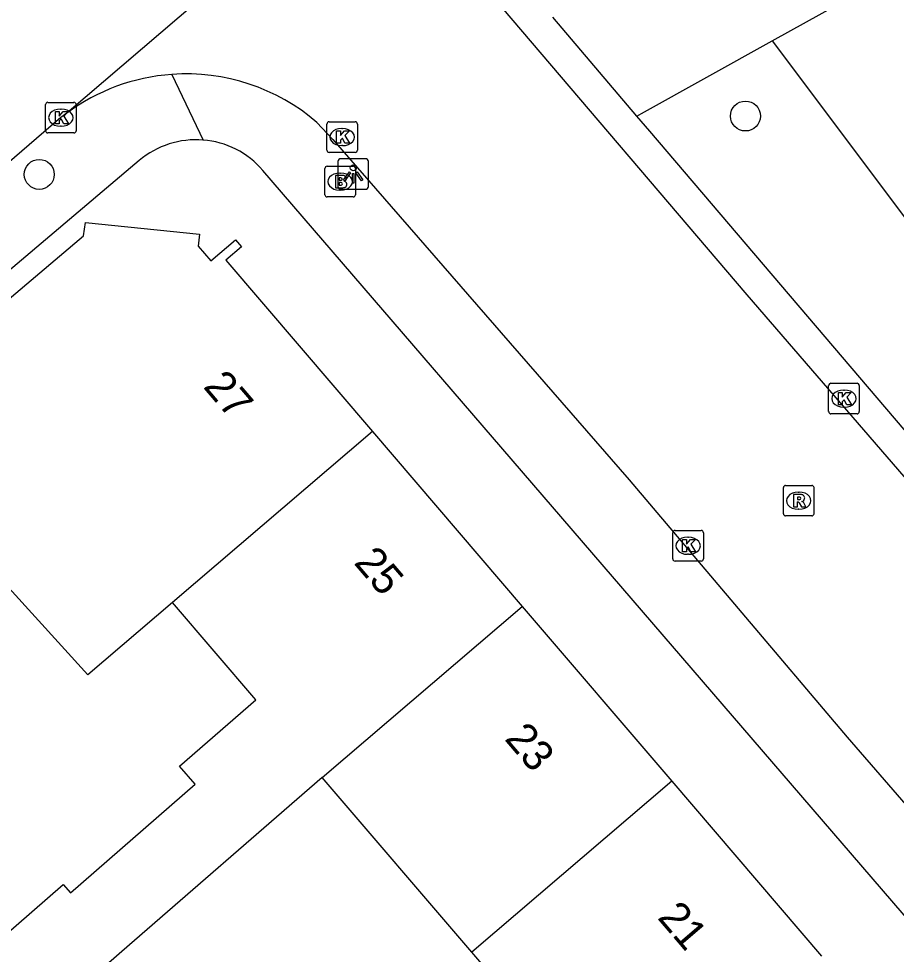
# Model space of a CAD drawing. Extents: x 159353 to 160616, y 385893 to 387321.
# Drawn here: x 160134.73 to 160163.39, y 386557.91 to 386588.48 of the extents above; entities that cross this region are included whole.
import ezdxf

# ---------------------------------------------------------------- set-up
doc = ezdxf.new("R2010")
doc.units = 0
for name, color, linetype in [('IMGEO_Boom', 7, 'Continuous'), ('IMGEO_Brandkraan', 7, 'Continuous'), ('IMGEO_Groenvoorziening', 7, 'Continuous'), ('IMGEO_Kolk', 7, 'Continuous'), ('IMGEO_Lichtpunt', 7, 'Continuous'), ('IMGEO_Pand', 7, 'Continuous'), ('IMGEO_Pand_nummerreeks', 7, 'Continuous'), ('IMGEO_Rijbaan_lokaal_open', 7, 'Continuous'), ('IMGEO_Rioolput', 7, 'Continuous'), ('IMGEO_Voetpad_open', 7, 'Continuous')]:
    doc.layers.add(name, color=color, linetype=linetype)

msp = doc.modelspace()

# ---------------------------------------------------------------- linework, layer by layer
at = {"layer": 'IMGEO_Boom'}
for centre in [(160158.465, 386585.301), (160135.404, 386583.393)]:
    msp.add_circle(centre, 0.489, dxfattribs=at)
at = {"layer": 'IMGEO_Brandkraan'}
for p, q in [((160144.73, 386582.731), (160144.73, 386583.583)), ((160144.805, 386583.657), (160145.657, 386583.657)), ((160145.731, 386583.583), (160145.731, 386582.731)), ((160145.218, 386583.437), (160145.243, 386583.437)), ((160145.657, 386582.657), (160144.805, 386582.657)), ((160145.241, 386582.877), (160145.216, 386582.877))]:
    msp.add_line(p, q, dxfattribs=at)
for points in [[(160144.73, 386582.731), (160144.73, 386583.583)], [(160144.805, 386583.657), (160145.657, 386583.657)], [(160145.731, 386583.583), (160145.731, 386582.731)], [(160145.078, 386583.357), (160145.078, 386582.957), (160145.291, 386582.957)], [(160145.309, 386583.357), (160145.078, 386583.357)], [(160145.257, 386583.276), (160145.203, 386583.276), (160145.203, 386583.2)], [(160145.203, 386583.2), (160145.256, 386583.2)], [(160145.265, 386583.124), (160145.203, 386583.124), (160145.203, 386583.043)], [(160145.203, 386583.043), (160145.265, 386583.043)], [(160145.657, 386582.657), (160144.805, 386582.657)]]:
    msp.add_lwpolyline(points, dxfattribs=at)
for centre, radius, start, end in [((160144.807, 386583.581), 0.0765, 91.552, 178.448), ((160144.807, 386583.581), 0.0765, 91.552, 178.448), ((160145.655, 386583.581), 0.0765, 1.552, 88.448), ((160145.655, 386583.581), 0.0765, 1.552, 88.448), ((160145.258, 386583.238), 0.0379, 267.8285, 90.9355), ((160145.313, 386583.212), 0.145, 59.4692, 91.5367), ((160145.338, 386583.259), 0.0922, 285.5137, 58.1501), ((160145.266, 386583.083), 0.0404, 269.8759, 90.5077), ((160145.297, 386583.208), 0.251, 268.6676, 293.5347), ((160145.343, 386583.067), 0.105, 301.3115, 78.989), ((160144.807, 386582.733), 0.0765, 181.552, 268.448), ((160144.807, 386582.733), 0.0765, 181.552, 268.448), ((160145.655, 386582.733), 0.0765, 271.552, 358.448), ((160145.655, 386582.733), 0.0765, 271.552, 358.448)]:
    msp.add_arc(centre, radius, start, end, dxfattribs=at)
for centre, major_axis, ratio, start_param, end_param in [((160145.217, 386583.157), (-0.387, 0.002), 0.722429, 4.712389, 7.853982), ((160145.242, 386583.157), (-0.39, 0.002), 0.717154, 1.570796, 4.712389)]:
    msp.add_ellipse(centre, major_axis=major_axis, ratio=ratio, start_param=start_param, end_param=end_param, dxfattribs=at)
at = {"layer": 'IMGEO_Groenvoorziening'}
for points in [[(160159.336, 386587.755), (160164.646, 386590.714), (160166.521, 386587.35), (160169.879, 386581.323)], [(160154.924, 386585.296), (160155.071, 386585.378), (160159.336, 386587.755)], [(160159.336, 386587.755), (160165.844, 386579.075), (160169.879, 386581.323)]]:
    msp.add_lwpolyline(points, dxfattribs=at)
at = {"layer": 'IMGEO_Kolk'}
for p, q in [((160135.685, 386585.748), (160136.537, 386585.748)), ((160135.61, 386584.822), (160135.61, 386585.674)), ((160136.098, 386585.528), (160136.123, 386585.528)), ((160136.611, 386585.674), (160136.611, 386584.822)), ((160144.869, 386585.113), (160145.721, 386585.113)), ((160136.121, 386584.968), (160136.096, 386584.968)), ((160144.794, 386584.187), (160144.794, 386585.039)), ((160145.282, 386584.893), (160145.307, 386584.893)), ((160145.795, 386585.039), (160145.795, 386584.187)), ((160136.537, 386584.748), (160135.685, 386584.748)), ((160145.305, 386584.333), (160145.28, 386584.333)), ((160145.721, 386584.113), (160144.869, 386584.113)), ((160161.258, 386576.567), (160162.11, 386576.567)), ((160161.183, 386575.641), (160161.183, 386576.493)), ((160161.671, 386576.347), (160161.696, 386576.347)), ((160162.184, 386576.493), (160162.184, 386575.641)), ((160161.694, 386575.787), (160161.669, 386575.787)), ((160162.11, 386575.567), (160161.258, 386575.567)), ((160156.092, 386570.833), (160156.092, 386571.685)), ((160156.167, 386571.759), (160157.019, 386571.759)), ((160157.093, 386571.685), (160157.093, 386570.833)), ((160156.58, 386571.539), (160156.605, 386571.539)), ((160157.019, 386570.759), (160156.167, 386570.759)), ((160156.603, 386570.979), (160156.578, 386570.979))]:
    msp.add_line(p, q, dxfattribs=at)
for points in [[(160135.685, 386585.748), (160136.537, 386585.748)], [(160135.61, 386584.822), (160135.61, 386585.674)], [(160135.931, 386585.448), (160136.054, 386585.448), (160136.054, 386585.297), (160136.184, 386585.448), (160136.348, 386585.448), (160136.202, 386585.297), (160136.355, 386585.048), (160136.203, 386585.048), (160136.118, 386585.212), (160136.054, 386585.145), (160136.054, 386585.048), (160135.931, 386585.048), (160135.931, 386585.448)], [(160136.611, 386585.674), (160136.611, 386584.822)], [(160144.869, 386585.113), (160145.721, 386585.113)], [(160144.794, 386584.187), (160144.794, 386585.039)], [(160145.115, 386584.813), (160145.238, 386584.813), (160145.238, 386584.662), (160145.368, 386584.813), (160145.532, 386584.813), (160145.386, 386584.662), (160145.539, 386584.413), (160145.387, 386584.413), (160145.302, 386584.577), (160145.238, 386584.51), (160145.238, 386584.413), (160145.115, 386584.413), (160145.115, 386584.813)], [(160145.795, 386585.039), (160145.795, 386584.187)], [(160136.537, 386584.748), (160135.685, 386584.748)], [(160145.721, 386584.113), (160144.869, 386584.113)], [(160161.258, 386576.567), (160162.11, 386576.567)], [(160161.183, 386575.641), (160161.183, 386576.493)], [(160161.504, 386576.267), (160161.627, 386576.267), (160161.627, 386576.116), (160161.757, 386576.267), (160161.921, 386576.267), (160161.775, 386576.116), (160161.928, 386575.867), (160161.776, 386575.867), (160161.691, 386576.031), (160161.627, 386575.964), (160161.627, 386575.867), (160161.504, 386575.867), (160161.504, 386576.267)], [(160162.184, 386576.493), (160162.184, 386575.641)], [(160162.11, 386575.567), (160161.258, 386575.567)], [(160156.092, 386570.833), (160156.092, 386571.685)], [(160156.167, 386571.759), (160157.019, 386571.759)], [(160157.093, 386571.685), (160157.093, 386570.833)], [(160156.413, 386571.459), (160156.536, 386571.459), (160156.536, 386571.308), (160156.666, 386571.459), (160156.83, 386571.459), (160156.684, 386571.308), (160156.837, 386571.059), (160156.685, 386571.059), (160156.6, 386571.223), (160156.536, 386571.156), (160156.536, 386571.059), (160156.413, 386571.059), (160156.413, 386571.459)], [(160157.019, 386570.759), (160156.167, 386570.759)]]:
    msp.add_lwpolyline(points, dxfattribs=at)
for centre, start, end in [((160135.687, 386585.672), 91.552, 178.448), ((160135.687, 386585.672), 91.552, 178.448), ((160136.535, 386585.672), 1.552, 88.448), ((160136.535, 386585.672), 1.552, 88.448), ((160144.871, 386585.037), 91.552, 178.448), ((160144.871, 386585.037), 91.552, 178.448), ((160145.719, 386585.037), 1.552, 88.448), ((160145.719, 386585.037), 1.552, 88.448), ((160135.687, 386584.824), 181.552, 268.448), ((160135.687, 386584.824), 181.552, 268.448), ((160136.535, 386584.824), 271.552, 358.448), ((160136.535, 386584.824), 271.552, 358.448), ((160144.871, 386584.189), 181.552, 268.448), ((160144.871, 386584.189), 181.552, 268.448), ((160145.719, 386584.189), 271.552, 358.448), ((160145.719, 386584.189), 271.552, 358.448), ((160161.26, 386576.491), 91.552, 178.448), ((160161.26, 386576.491), 91.552, 178.448), ((160162.108, 386576.491), 1.552, 88.448), ((160162.108, 386576.491), 1.552, 88.448), ((160161.26, 386575.643), 181.552, 268.448), ((160161.26, 386575.643), 181.552, 268.448), ((160162.108, 386575.643), 271.552, 358.448), ((160162.108, 386575.643), 271.552, 358.448), ((160156.169, 386571.683), 91.552, 178.448), ((160156.169, 386571.683), 91.552, 178.448), ((160157.017, 386571.683), 1.552, 88.448), ((160157.017, 386571.683), 1.552, 88.448), ((160156.169, 386570.835), 181.552, 268.448), ((160156.169, 386570.835), 181.552, 268.448), ((160157.017, 386570.835), 271.552, 358.448), ((160157.017, 386570.835), 271.552, 358.448)]:
    msp.add_arc(centre, 0.0765, start, end, dxfattribs=at)
for centre, major_axis, ratio, start_param, end_param in [((160136.097, 386585.248), (-0.387, 0.002), 0.722429, 4.712389, 7.853982), ((160136.122, 386585.248), (-0.39, 0.002), 0.717154, 1.570796, 4.712389), ((160145.281, 386584.613), (-0.387, 0.002), 0.722429, 4.712389, 7.853982), ((160145.306, 386584.613), (-0.39, 0.002), 0.717154, 1.570796, 4.712389), ((160161.67, 386576.067), (-0.387, 0.002), 0.722429, 4.712389, 7.853982), ((160161.695, 386576.067), (-0.39, 0.002), 0.717154, 1.570796, 4.712389), ((160156.579, 386571.259), (-0.387, 0.002), 0.722429, 4.712389, 7.853982), ((160156.604, 386571.259), (-0.39, 0.002), 0.717154, 1.570796, 4.712389)]:
    msp.add_ellipse(centre, major_axis=major_axis, ratio=ratio, start_param=start_param, end_param=end_param, dxfattribs=at)
at = {"layer": 'IMGEO_Lichtpunt'}
for p, q in [((160146.059, 386583.905), (160145.251, 386583.905)), ((160146.059, 386583.905), (160145.251, 386583.905)), ((160145.157, 386583.81), (160145.157, 386583.003)), ((160145.157, 386583.81), (160145.157, 386583.003)), ((160146.153, 386583.003), (160146.153, 386583.81)), ((160146.153, 386583.003), (160146.153, 386583.81)), ((160145.251, 386582.909), (160146.059, 386582.909)), ((160145.251, 386582.909), (160146.059, 386582.909))]:
    msp.add_line(p, q, dxfattribs=at)
for points in [[(160145.531, 386583.474), (160145.57, 386583.446), (160145.382, 386583.184), (160145.344, 386583.211), (160145.531, 386583.474)], [(160145.633, 386583.426), (160145.68, 386583.426), (160145.68, 386583.104), (160145.633, 386583.104), (160145.633, 386583.426)], [(160145.743, 386583.446), (160145.781, 386583.473), (160145.968, 386583.211), (160145.929, 386583.183), (160145.743, 386583.446)]]:
    msp.add_lwpolyline(points, dxfattribs=at)
msp.add_circle((160145.656, 386583.608), 0.0994, dxfattribs=at)
for centre, start, end in [((160145.251, 386583.81), 90, 180), ((160145.251, 386583.81), 90, 180), ((160146.059, 386583.81), 0, 90), ((160146.059, 386583.81), 0, 90), ((160145.251, 386583.003), 180, 270), ((160145.251, 386583.003), 180, 270), ((160146.059, 386583.003), 270, 0), ((160146.059, 386583.003), 270, 360)]:
    msp.add_arc(centre, 0.0946, start, end, dxfattribs=at)
at = {"layer": 'IMGEO_Pand'}
for points in [[(160139.751, 386569.406), (160136.989, 386567.044), (160131.816, 386572.725), (160129.645, 386575.289), (160136.85, 386581.388), (160136.914, 386581.824), (160140.635, 386581.439), (160140.595, 386581.05), (160141.004, 386580.571), (160141.809, 386581.259), (160142.009, 386581.026), (160141.501, 386580.592), (160146.287, 386574.995)], [(160146.287, 386574.995), (160139.751, 386569.406)], [(160146.287, 386574.995), (160151.175, 386569.279)], [(160144.639, 386563.69), (160138.099, 386557.997), (160135.527, 386555.758), (160133.617, 386557.953), (160136.189, 386560.192), (160136.425, 386559.921), (160140.496, 386563.465), (160139.984, 386564.053), (160142.475, 386566.221), (160139.751, 386569.406)], [(160144.639, 386563.69), (160151.175, 386569.279)], [(160151.175, 386569.279), (160156.063, 386563.562)], [(160149.527, 386557.974), (160144.639, 386563.69)], [(160156.063, 386563.562), (160149.527, 386557.974)], [(160156.063, 386563.562), (160160.951, 386557.846)], [(160154.415, 386552.257), (160149.527, 386557.974)]]:
    msp.add_lwpolyline(points, dxfattribs=at)
at = {"layer": 'IMGEO_Rijbaan_lokaal_open'}
for points in [[(160150.547, 386597.553), (160150.301, 386597.375), (160136.3, 386585.392)], [(160149.906, 386589.549), (160150.487, 386588.871), (160158.516, 386579.462), (160172.019, 386563.821), (160173.756, 386561.984), (160173.771, 386561.969), (160174.603, 386560.997)], [(160136.3, 386585.392), (160136.111, 386585.248), (160124.003, 386574.805)], [(160144.471, 386585.091), (160144.986, 386584.533), (160154.663, 386573.416), (160161.791, 386565.006), (160169.743, 386555.823), (160174.321, 386550.474)]]:
    msp.add_lwpolyline(points, dxfattribs=at)
for centre, start, end in [((160140.196, 386580.135), 94.0581, 126.5447), ((160140.199, 386580.136), 49.2315, 94.0801)]:
    msp.add_arc(centre, 6.543, start, end, dxfattribs=at)
at = {"layer": 'IMGEO_Rioolput'}
for p, q in [((160159.703, 386572.306), (160159.703, 386573.158)), ((160159.778, 386573.232), (160160.63, 386573.232)), ((160160.704, 386573.158), (160160.704, 386572.306)), ((160160.191, 386573.012), (160160.216, 386573.012)), ((160160.63, 386572.232), (160159.778, 386572.232)), ((160160.214, 386572.452), (160160.189, 386572.452))]:
    msp.add_line(p, q, dxfattribs=at)
for points in [[(160159.703, 386572.306), (160159.703, 386573.158)], [(160159.778, 386573.232), (160160.63, 386573.232)], [(160160.704, 386573.158), (160160.704, 386572.306)], [(160160.292, 386572.93), (160160.04, 386572.932), (160160.04, 386572.532)], [(160160.218, 386572.851), (160160.164, 386572.851), (160160.164, 386572.77)], [(160160.04, 386572.532), (160160.164, 386572.532), (160160.164, 386572.694), (160160.175, 386572.694)], [(160160.164, 386572.77), (160160.216, 386572.77)], [(160160.222, 386572.665), (160160.293, 386572.532), (160160.433, 386572.532), (160160.368, 386572.658)], [(160160.63, 386572.232), (160159.778, 386572.232)]]:
    msp.add_lwpolyline(points, dxfattribs=at)
for centre, radius, start, end in [((160159.78, 386573.156), 0.0765, 91.552, 178.448), ((160159.78, 386573.156), 0.0765, 91.552, 178.448), ((160160.628, 386573.156), 0.0765, 1.552, 88.448), ((160160.628, 386573.156), 0.0765, 1.552, 88.448), ((160160.224, 386572.755), 0.0964, 77.0061, 93.1865), ((160160.238, 386572.812), 0.0378, 276.6634, 79.6772), ((160160.291, 386572.82), 0.109, 350.3612, 89.416), ((160160.174, 386572.641), 0.0533, 26.0293, 88.6989), ((160160.2, 386572.959), 0.19, 274.7715, 282.9687), ((160160.289, 386572.82), 0.112, 277.5842, 350.9817), ((160160.273, 386572.605), 0.108, 29.5134, 73.7905), ((160159.78, 386572.308), 0.0765, 181.552, 268.448), ((160159.78, 386572.308), 0.0765, 181.552, 268.448), ((160160.628, 386572.308), 0.0765, 271.552, 358.448), ((160160.628, 386572.308), 0.0765, 271.552, 358.448)]:
    msp.add_arc(centre, radius, start, end, dxfattribs=at)
for centre, major_axis, ratio, start_param, end_param in [((160160.19, 386572.732), (-0.387, 0.002), 0.722429, 4.712389, 7.853982), ((160160.215, 386572.732), (-0.39, 0.002), 0.717154, 1.570796, 4.712389)]:
    msp.add_ellipse(centre, major_axis=major_axis, ratio=ratio, start_param=start_param, end_param=end_param, dxfattribs=at)
at = {"layer": 'IMGEO_Voetpad_open'}
for points in [[(160154.924, 386585.296), (160152.173, 386588.533)], [(160139.733, 386586.662), (160140.753, 386584.517)], [(160175.266, 386561.824), (160171.947, 386565.433), (160164.776, 386573.727), (160155.343, 386584.803), (160154.924, 386585.296)], [(160138.668, 386583.845), (160122.717, 386570.341)], [(160175.006, 386545.996), (160142.707, 386583.526)]]:
    msp.add_lwpolyline(points, dxfattribs=at)
for centre, radius, start, end in [((160140.527, 386581.647), 2.879, 85.5055, 130.223), ((160140.528, 386581.651), 2.875, 40.7082, 85.5068)]:
    msp.add_arc(centre, radius, start, end, dxfattribs=at)

# ---------------------------------------------------------------- texts
at = {"layer": 'IMGEO_Pand_nummerreeks'}
for s, rotation, p in [('27', 310.5308, (160140.732, 386576.445)), ('25', 310.5308, (160145.652, 386570.691)), ('23', 310.5333, (160150.573, 386564.937)), ('21', 310.5333, (160155.566, 386559.097))]:
    msp.add_text(s, height=1, rotation=rotation, dxfattribs=at).set_placement(p)

doc.saveas('drawing.dxf')
